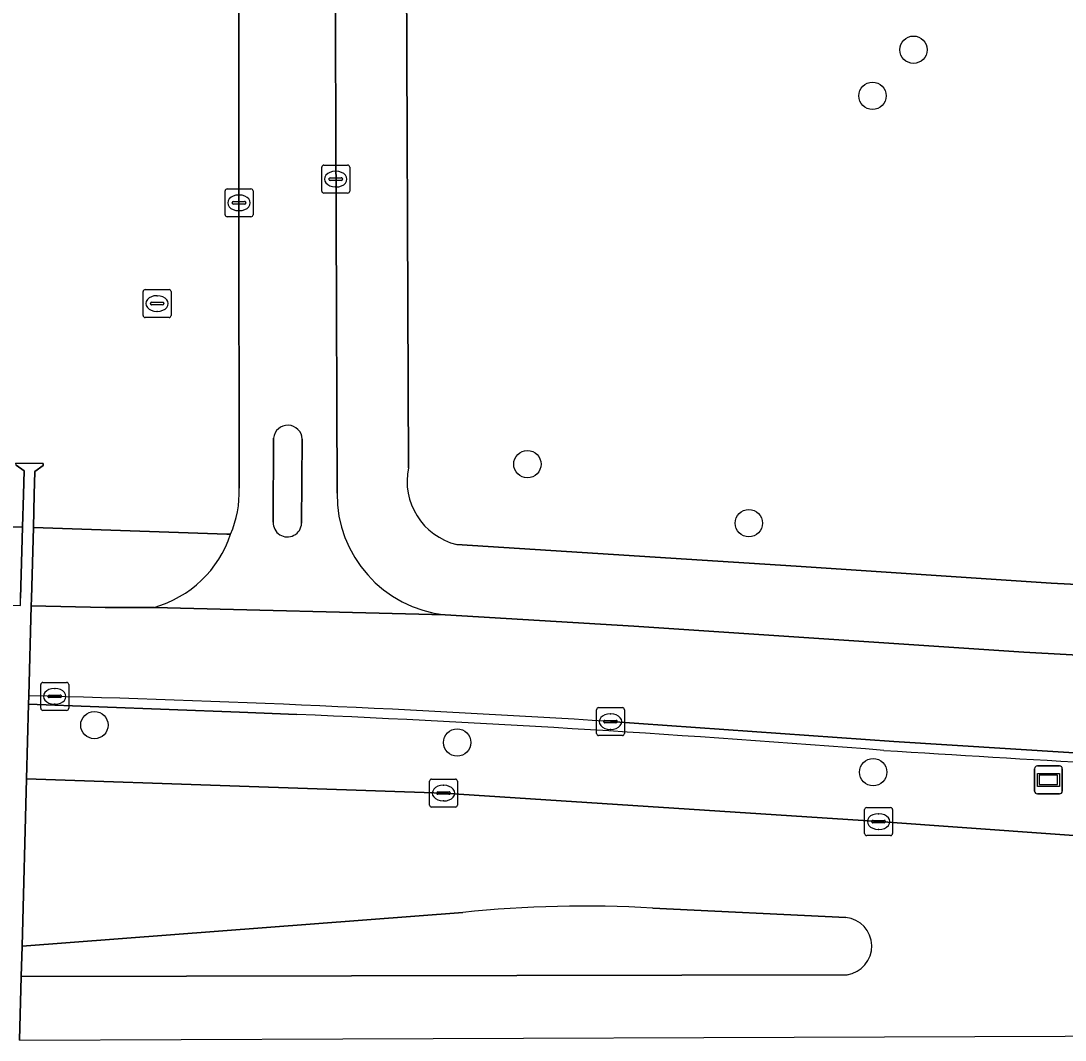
# Model space of a CAD drawing. Extents: x 160455 to 162082, y 388339 to 389736.
# Drawn here: x 160805.61 to 160842.96, y 388340.68 to 388377.15 of the extents above; entities that cross this region are included whole.
import ezdxf

# ---------------------------------------------------------------- set-up
doc = ezdxf.new("R2010")
doc.units = 0
for name, color, linetype in [('IMGEO_Berm_groen', 7, 'Continuous'), ('IMGEO_Boom', 7, 'Continuous'), ('IMGEO_Fietspad_gesloten', 7, 'Continuous'), ('IMGEO_Fietspad_open', 7, 'Continuous'), ('IMGEO_Groenvoorziening', 7, 'Continuous'), ('IMGEO_Kolk', 7, 'Continuous'), ('IMGEO_Rijbaan_regionaal_gesloten', 7, 'Continuous'), ('IMGEO_Rioolput', 7, 'Continuous'), ('IMGEO_Verkeerseiland_gesloten', 7, 'Continuous'), ('IMGEO_Verkeerseiland_open', 7, 'Continuous'), ('IMGEO_Voetpad_open', 7, 'Continuous'), ('IMGEO_Wegwijzer', 7, 'Continuous')]:
    doc.layers.add(name, color=color, linetype=linetype)

msp = doc.modelspace()

# ---------------------------------------------------------------- linework, layer by layer
at = {"layer": 'IMGEO_Berm_groen'}
msp.add_lwpolyline([(160815.473, 388352.328), (160813.422, 388352.406), (160805.883, 388352.692), (160805.811, 388350.025), (160813.423, 388349.764), (160820.726, 388349.514), (160836.293, 388348.496), (160851.925, 388347.373), (160852.064, 388350.178)], dxfattribs=at)
for centre, radius, start, end in [((160790.592, 387774.013), 578.85, 85.452826, 87.536451), ((160897.654, 389314.371), 965.27, 266.366606, 267.292879)]:
    msp.add_arc(centre, radius, start, end, dxfattribs=at)
at = {"layer": 'IMGEO_Boom'}
for centre in [(160837.539, 388376.114), (160836.076, 388374.466), (160823.726, 388361.285), (160831.649, 388359.175), (160808.235, 388351.949), (160821.212, 388351.322), (160836.1, 388350.265)]:
    msp.add_circle(centre, 0.489, dxfattribs=at)
at = {"layer": 'IMGEO_Fietspad_gesloten'}
for points in [[(160866.336, 388353.388), (160858.458, 388353.71), (160849.487, 388354.115), (160841.485, 388354.561), (160827.541, 388355.487), (160820.79, 388355.892), (160810.37, 388356.161), (160808.627, 388356.153), (160805.977, 388356.22), (160805.891, 388353)], [(160826.696, 388352.074), (160836.843, 388351.363), (160847.271, 388350.701), (160856.688, 388350.316), (160867.435, 388349.891), (160874.477, 388349.779), (160881.644, 388349.755), (160901.083, 388349.774), (160922.609, 388349.832)]]:
    msp.add_lwpolyline(points, dxfattribs=at)
msp.add_arc((160791.901, 387804.497), 548.681, 86.36411, 88.53895, dxfattribs=at)
at = {"layer": 'IMGEO_Fietspad_open'}
for points in [[(160813.396, 388387.034), (160813.399, 388385.868), (160813.408, 388370.635), (160813.417, 388360.42)], [(160816.917, 388360.246), (160816.855, 388379.817)], [(160814.632, 388359.21), (160814.641, 388362.218)], [(160815.674, 388362.184), (160815.648, 388359.168)], [(160810.37, 388356.161), (160820.79, 388355.892)]]:
    msp.add_lwpolyline(points, dxfattribs=at)
for centre, radius, start, end in [((160815.156, 388362.16), 0.518, 2.6692, 173.5605), ((160809.555, 388360.293), 3.864, 336.8886, 1.889), ((160821.254, 388360.204), 4.337, 179.4473, 263.8606), ((160815.14, 388359.188), 0.508, 177.5203, 357.7453), ((160809.273, 388360.052), 4.043, 285.744, 341.6025)]:
    msp.add_arc(centre, radius, start, end, dxfattribs=at)
at = {"layer": 'IMGEO_Groenvoorziening'}
for points in [[(160813.408, 388370.635), (160813.399, 388385.868), (160813.396, 388387.034), (160813.305, 388422.765), (160793.564, 388423.396), (160790.915, 388423.677), (160787.933, 388423.933), (160786.228, 388424.188), (160782.819, 388424.401), (160780.539, 388424.529), (160774.765, 388424.7), (160770.953, 388424.999), (160767.141, 388425.483), (160766.32, 388426.214), (160766.074, 388423.287), (160765.669, 388420.494), (160765.081, 388418.126), (160764.399, 388415.761), (160763.739, 388413.695), (160763.057, 388411.5), (160761.608, 388407.409), (160760.266, 388404.181), (160759.035, 388401.209), (160757.715, 388398.104)], [(160752.348, 388373.057), (160752.389, 388363.123), (160752.945, 388362.929), (160752.962, 388374.542), (160752.964, 388375.744), (160752.968, 388378.641), (160755.594, 388391.185), (160758.752, 388399.47), (160802.222, 388375.913), (160800.066, 388359.184), (160801.964, 388359.15), (160805.669, 388359.035), (160805.702, 388360.203), (160805.726, 388361.045), (160805.435, 388361.249), (160805.425, 388361.319), (160806.406, 388361.313), (160806.407, 388361.242), (160806.105, 388361.02), (160806.083, 388360.195), (160806.052, 388359.019), (160812.97, 388358.781), (160813.109, 388358.776)], [(161011.549, 388363.67), (161011.529, 388382.357), (161007.757, 388382.366), (161000, 388382.351), (160957.248, 388382.271), (160954.448, 388382.266), (160907.226, 388382.178), (160892.537, 388382.121), (160876.614, 388382.064), (160819.396, 388381.852), (160819.474, 388361.158)], [(160813.417, 388360.42), (160813.408, 388370.635)], [(160821.204, 388358.408), (160833.341, 388357.63), (160842.466, 388357.028), (160851.21, 388356.575), (160861.464, 388356.11), (160869.583, 388355.871), (160876.825, 388355.753), (160888.89, 388355.793), (160922.215, 388355.881)]]:
    msp.add_lwpolyline(points, dxfattribs=at)
for centre, radius, start, end in [((160821.754, 388360.673), 2.331, 167.9983, 256.349), ((160809.555, 388360.293), 3.864, 336.8886, 1.889)]:
    msp.add_arc(centre, radius, start, end, dxfattribs=at)
at = {"layer": 'IMGEO_Kolk'}
for p, q in [((160816.369, 388371.057), (160816.369, 388371.909)), ((160816.444, 388371.983), (160817.296, 388371.983)), ((160817.37, 388371.909), (160817.37, 388371.057)), ((160816.628, 388371.477), (160816.628, 388371.489)), ((160816.671, 388371.526), (160817.069, 388371.526)), ((160816.857, 388371.763), (160816.882, 388371.763)), ((160817.112, 388371.489), (160817.112, 388371.477)), ((160812.985, 388371.135), (160813.837, 388371.135)), ((160817.066, 388371.44), (160816.668, 388371.44)), ((160816.88, 388371.203), (160816.855, 388371.203)), ((160812.91, 388370.209), (160812.91, 388371.061)), ((160813.398, 388370.915), (160813.423, 388370.915)), ((160813.911, 388371.061), (160813.911, 388370.209)), ((160817.296, 388370.983), (160816.444, 388370.983)), ((160813.169, 388370.629), (160813.169, 388370.641)), ((160813.607, 388370.592), (160813.209, 388370.592)), ((160813.212, 388370.678), (160813.61, 388370.678)), ((160813.653, 388370.641), (160813.653, 388370.629)), ((160813.837, 388370.135), (160812.985, 388370.135)), ((160813.421, 388370.355), (160813.396, 388370.355)), ((160806.316, 388352.549), (160806.316, 388353.401)), ((160806.391, 388353.475), (160807.243, 388353.475)), ((160806.804, 388353.255), (160806.829, 388353.255)), ((160807.317, 388353.401), (160807.317, 388352.549)), ((160806.575, 388352.969), (160806.575, 388352.981)), ((160807.013, 388352.932), (160806.615, 388352.932)), ((160806.618, 388353.018), (160807.016, 388353.018)), ((160807.059, 388352.981), (160807.059, 388352.969)), ((160807.243, 388352.475), (160806.391, 388352.475)), ((160806.827, 388352.695), (160806.802, 388352.695)), ((160826.2, 388351.647), (160826.2, 388352.499)), ((160826.275, 388352.573), (160827.127, 388352.573)), ((160827.201, 388352.499), (160827.201, 388351.647)), ((160826.459, 388352.067), (160826.459, 388352.079)), ((160826.502, 388352.116), (160826.9, 388352.116)), ((160826.688, 388352.353), (160826.713, 388352.353)), ((160826.943, 388352.079), (160826.943, 388352.067)), ((160826.897, 388352.03), (160826.499, 388352.03)), ((160826.711, 388351.793), (160826.686, 388351.793)), ((160827.127, 388351.573), (160826.275, 388351.573)), ((160820.225, 388349.088), (160820.225, 388349.94)), ((160820.3, 388350.014), (160821.152, 388350.014)), ((160821.226, 388349.94), (160821.226, 388349.088)), ((160820.484, 388349.508), (160820.484, 388349.52)), ((160820.922, 388349.471), (160820.524, 388349.471)), ((160820.527, 388349.557), (160820.925, 388349.557)), ((160820.713, 388349.794), (160820.738, 388349.794)), ((160820.968, 388349.52), (160820.968, 388349.508)), ((160820.736, 388349.234), (160820.711, 388349.234)), ((160821.152, 388349.014), (160820.3, 388349.014)), ((160835.792, 388348.07), (160835.792, 388348.922)), ((160835.867, 388348.996), (160836.719, 388348.996)), ((160836.28, 388348.776), (160836.305, 388348.776)), ((160836.793, 388348.922), (160836.793, 388348.07)), ((160836.051, 388348.49), (160836.051, 388348.502)), ((160836.489, 388348.453), (160836.091, 388348.453)), ((160836.094, 388348.539), (160836.492, 388348.539)), ((160836.535, 388348.502), (160836.535, 388348.49)), ((160836.719, 388347.996), (160835.867, 388347.996)), ((160836.303, 388348.216), (160836.278, 388348.216))]:
    msp.add_line(p, q, dxfattribs=at)
for points in [[(160816.369, 388371.057), (160816.369, 388371.909)], [(160816.444, 388371.983), (160817.296, 388371.983)], [(160817.37, 388371.909), (160817.37, 388371.057)], [(160812.985, 388371.135), (160813.837, 388371.135)], [(160812.91, 388370.209), (160812.91, 388371.061)], [(160813.911, 388371.061), (160813.911, 388370.209)], [(160817.296, 388370.983), (160816.444, 388370.983)], [(160813.837, 388370.135), (160812.985, 388370.135)], [(160806.316, 388352.549), (160806.316, 388353.401)], [(160806.391, 388353.475), (160807.243, 388353.475)], [(160807.317, 388353.401), (160807.317, 388352.549)], [(160807.243, 388352.475), (160806.391, 388352.475)], [(160826.2, 388351.647), (160826.2, 388352.499)], [(160826.275, 388352.573), (160827.127, 388352.573)], [(160827.201, 388352.499), (160827.201, 388351.647)], [(160827.127, 388351.573), (160826.275, 388351.573)], [(160820.225, 388349.088), (160820.225, 388349.94)], [(160820.3, 388350.014), (160821.152, 388350.014)], [(160821.226, 388349.94), (160821.226, 388349.088)], [(160821.152, 388349.014), (160820.3, 388349.014)], [(160835.792, 388348.07), (160835.792, 388348.922)], [(160835.867, 388348.996), (160836.719, 388348.996)], [(160836.793, 388348.922), (160836.793, 388348.07)], [(160836.719, 388347.996), (160835.867, 388347.996)]]:
    msp.add_lwpolyline(points, dxfattribs=at)
for centre, radius, start, end in [((160816.446, 388371.907), 0.0765, 91.552, 178.448), ((160816.446, 388371.907), 0.0765, 91.552, 178.448), ((160817.294, 388371.907), 0.0765, 1.552, 88.448), ((160817.294, 388371.907), 0.0765, 1.552, 88.448), ((160816.668, 388371.486), 0.0403, 85.8775, 175.7526), ((160816.665, 388371.476), 0.0366, 178.938, 274.7102), ((160817.069, 388371.483), 0.043, 264.8664, 352.4533), ((160817.073, 388371.488), 0.0386, 1.7309, 96.639), ((160812.987, 388371.059), 0.0765, 91.552, 178.448), ((160812.987, 388371.059), 0.0765, 91.552, 178.448), ((160813.835, 388371.059), 0.0765, 1.552, 88.448), ((160813.835, 388371.059), 0.0765, 1.552, 88.448), ((160816.446, 388371.059), 0.0765, 181.552, 268.448), ((160816.446, 388371.059), 0.0765, 181.552, 268.448), ((160817.294, 388371.059), 0.0765, 271.552, 358.448), ((160817.294, 388371.059), 0.0765, 271.552, 358.448), ((160813.209, 388370.638), 0.0403, 85.8775, 175.7526), ((160813.206, 388370.628), 0.0366, 178.938, 274.7102), ((160813.61, 388370.635), 0.043, 264.8664, 352.4533), ((160813.614, 388370.64), 0.0386, 1.7309, 96.639), ((160812.987, 388370.211), 0.0765, 181.552, 268.448), ((160812.987, 388370.211), 0.0765, 181.552, 268.448), ((160813.835, 388370.211), 0.0765, 271.552, 358.448), ((160813.835, 388370.211), 0.0765, 271.552, 358.448), ((160806.393, 388353.399), 0.0765, 91.552, 178.448), ((160806.393, 388353.399), 0.0765, 91.552, 178.448), ((160807.241, 388353.399), 0.0765, 1.552, 88.448), ((160807.241, 388353.399), 0.0765, 1.552, 88.448), ((160806.615, 388352.978), 0.0403, 85.8775, 175.7526), ((160806.612, 388352.968), 0.0366, 178.938, 274.7102), ((160807.016, 388352.975), 0.043, 264.8664, 352.4533), ((160807.02, 388352.98), 0.0386, 1.7309, 96.639), ((160806.393, 388352.551), 0.0765, 181.552, 268.448), ((160806.393, 388352.551), 0.0765, 181.552, 268.448), ((160807.241, 388352.551), 0.0765, 271.552, 358.448), ((160807.241, 388352.551), 0.0765, 271.552, 358.448), ((160826.277, 388352.497), 0.0765, 91.552, 178.448), ((160826.277, 388352.497), 0.0765, 91.552, 178.448), ((160827.125, 388352.497), 0.0765, 1.552, 88.448), ((160827.125, 388352.497), 0.0765, 1.552, 88.448), ((160826.499, 388352.076), 0.0403, 85.8775, 175.7526), ((160826.496, 388352.066), 0.0366, 178.938, 274.7102), ((160826.9, 388352.073), 0.043, 264.8664, 352.4533), ((160826.904, 388352.078), 0.0386, 1.7309, 96.639), ((160826.277, 388351.649), 0.0765, 181.552, 268.448), ((160826.277, 388351.649), 0.0765, 181.552, 268.448), ((160827.125, 388351.649), 0.0765, 271.552, 358.448), ((160827.125, 388351.649), 0.0765, 271.552, 358.448), ((160820.302, 388349.938), 0.0765, 91.552, 178.448), ((160820.302, 388349.938), 0.0765, 91.552, 178.448), ((160821.15, 388349.938), 0.0765, 1.552, 88.448), ((160821.15, 388349.938), 0.0765, 1.552, 88.448), ((160820.524, 388349.517), 0.0403, 85.8775, 175.7526), ((160820.521, 388349.507), 0.0366, 178.938, 274.7102), ((160820.925, 388349.514), 0.043, 264.8664, 352.4533), ((160820.929, 388349.519), 0.0386, 1.7309, 96.639), ((160820.302, 388349.09), 0.0765, 181.552, 268.448), ((160820.302, 388349.09), 0.0765, 181.552, 268.448), ((160821.15, 388349.09), 0.0765, 271.552, 358.448), ((160821.15, 388349.09), 0.0765, 271.552, 358.448), ((160835.869, 388348.92), 0.0765, 91.552, 178.448), ((160835.869, 388348.92), 0.0765, 91.552, 178.448), ((160836.717, 388348.92), 0.0765, 1.552, 88.448), ((160836.717, 388348.92), 0.0765, 1.552, 88.448), ((160836.091, 388348.499), 0.0403, 85.8775, 175.7526), ((160836.088, 388348.489), 0.0366, 178.938, 274.7102), ((160836.492, 388348.496), 0.043, 264.8664, 352.4533), ((160836.496, 388348.501), 0.0386, 1.7309, 96.639), ((160835.869, 388348.072), 0.0765, 181.552, 268.448), ((160835.869, 388348.072), 0.0765, 181.552, 268.448), ((160836.717, 388348.072), 0.0765, 271.552, 358.448), ((160836.717, 388348.072), 0.0765, 271.552, 358.448)]:
    msp.add_arc(centre, radius, start, end, dxfattribs=at)
for centre, major_axis, ratio, start_param, end_param in [((160816.856, 388371.483), (-0.387, 0.002), 0.722429, 4.712389, 7.853982), ((160816.881, 388371.483), (-0.39, 0.002), 0.717154, 1.570796, 4.712389), ((160813.397, 388370.635), (-0.387, 0.002), 0.722429, 4.712389, 7.853982), ((160813.422, 388370.635), (-0.39, 0.002), 0.717154, 1.570796, 4.712389), ((160806.803, 388352.975), (-0.387, 0.002), 0.722429, 4.712389, 7.853982), ((160806.828, 388352.975), (-0.39, 0.002), 0.717154, 1.570796, 4.712389), ((160826.687, 388352.073), (-0.387, 0.002), 0.722429, 4.712389, 7.853982), ((160826.712, 388352.073), (-0.39, 0.002), 0.717154, 1.570796, 4.712389), ((160820.712, 388349.514), (-0.387, 0.002), 0.722429, 4.712389, 7.853982), ((160820.737, 388349.514), (-0.39, 0.002), 0.717154, 1.570796, 4.712389), ((160836.279, 388348.496), (-0.387, 0.002), 0.722429, 4.712389, 7.853982), ((160836.304, 388348.496), (-0.39, 0.002), 0.717154, 1.570796, 4.712389)]:
    msp.add_ellipse(centre, major_axis=major_axis, ratio=ratio, start_param=start_param, end_param=end_param, dxfattribs=at)
at = {"layer": 'IMGEO_Rijbaan_regionaal_gesloten'}
for points in [[(160922.502, 388346.731), (160899.812, 388346.668), (160853.714, 388347.244), (160851.925, 388347.373), (160836.293, 388348.496), (160820.726, 388349.514), (160813.423, 388349.764), (160805.811, 388350.025), (160805.652, 388344.042), (160821.412, 388345.243)], [(160828.209, 388345.399), (160835.121, 388345.065)], [(160835.165, 388343.017), (160805.622, 388342.951), (160805.562, 388340.676), (160817.128, 388340.719), (160952.778, 388341.225), (161011.715, 388341.445)]]:
    msp.add_lwpolyline(points, dxfattribs=at)
for centre, radius, start, end in [((160825.762, 388303.847), 41.624, 86.6303, 95.9993), ((160835.016, 388344.038), 1.032, 278.2916, 84.17)]:
    msp.add_arc(centre, radius, start, end, dxfattribs=at)
at = {"layer": 'IMGEO_Rioolput'}
for p, q in [((160809.979, 388366.606), (160809.979, 388367.458)), ((160810.054, 388367.532), (160810.906, 388367.532)), ((160810.98, 388367.458), (160810.98, 388366.606)), ((160810.238, 388367.026), (160810.238, 388367.038)), ((160810.281, 388367.075), (160810.679, 388367.075)), ((160810.467, 388367.312), (160810.492, 388367.312)), ((160810.722, 388367.038), (160810.722, 388367.026)), ((160810.676, 388366.989), (160810.278, 388366.989)), ((160810.49, 388366.752), (160810.465, 388366.752)), ((160810.906, 388366.532), (160810.054, 388366.532))]:
    msp.add_line(p, q, dxfattribs=at)
for points in [[(160809.979, 388366.606), (160809.979, 388367.458)], [(160810.054, 388367.532), (160810.906, 388367.532)], [(160810.98, 388367.458), (160810.98, 388366.606)], [(160810.906, 388366.532), (160810.054, 388366.532)]]:
    msp.add_lwpolyline(points, dxfattribs=at)
for centre, radius, start, end in [((160810.056, 388367.456), 0.0765, 91.552, 178.448), ((160810.056, 388367.456), 0.0765, 91.552, 178.448), ((160810.904, 388367.456), 0.0765, 1.552, 88.448), ((160810.904, 388367.456), 0.0765, 1.552, 88.448), ((160810.278, 388367.035), 0.0403, 85.8775, 175.7526), ((160810.275, 388367.025), 0.0366, 178.938, 274.7102), ((160810.679, 388367.032), 0.043, 264.8664, 352.4533), ((160810.683, 388367.037), 0.0386, 1.7309, 96.639), ((160810.056, 388366.608), 0.0765, 181.552, 268.448), ((160810.056, 388366.608), 0.0765, 181.552, 268.448), ((160810.904, 388366.608), 0.0765, 271.552, 358.448), ((160810.904, 388366.608), 0.0765, 271.552, 358.448)]:
    msp.add_arc(centre, radius, start, end, dxfattribs=at)
for centre, major_axis, ratio, start_param, end_param in [((160810.466, 388367.032), (-0.387, 0.002), 0.722429, 4.712389, 7.853982), ((160810.491, 388367.032), (-0.39, 0.002), 0.717154, 1.570796, 4.712389)]:
    msp.add_ellipse(centre, major_axis=major_axis, ratio=ratio, start_param=start_param, end_param=end_param, dxfattribs=at)
at = {"layer": 'IMGEO_Verkeerseiland_gesloten'}
for points in [[(160835.121, 388345.065), (160828.209, 388345.399)], [(160821.412, 388345.243), (160805.652, 388344.042), (160805.622, 388342.951), (160835.165, 388343.017)]]:
    msp.add_lwpolyline(points, dxfattribs=at)
for centre, radius, start, end in [((160825.762, 388303.847), 41.624, 86.6303, 95.9993), ((160835.016, 388344.038), 1.032, 278.2916, 84.17)]:
    msp.add_arc(centre, radius, start, end, dxfattribs=at)
at = {"layer": 'IMGEO_Verkeerseiland_open'}
for points in [[(160814.641, 388362.218), (160814.632, 388359.21)], [(160815.648, 388359.168), (160815.674, 388362.184)], [(160805.891, 388353), (160805.883, 388352.692), (160813.422, 388352.406), (160815.473, 388352.328)], [(160922.609, 388349.832), (160901.083, 388349.774), (160881.644, 388349.755), (160874.477, 388349.779), (160867.435, 388349.891), (160856.688, 388350.316), (160847.271, 388350.701), (160836.843, 388351.363), (160826.696, 388352.074)]]:
    msp.add_lwpolyline(points, dxfattribs=at)
for centre, radius, start, end in [((160815.156, 388362.16), 0.518, 2.6692, 173.5605), ((160815.14, 388359.188), 0.508, 177.5203, 357.7453), ((160791.901, 387804.497), 548.681, 86.36411, 88.53895), ((160790.592, 387774.013), 578.85, 85.452826, 87.536451), ((160897.654, 389314.371), 965.27, 266.366606, 267.292879)]:
    msp.add_arc(centre, radius, start, end, dxfattribs=at)
at = {"layer": 'IMGEO_Voetpad_open'}
for points in [[(160819.474, 388361.158), (160819.396, 388381.852), (160818.907, 388381.859), (160818.03, 388381.645), (160817.128, 388380.682)], [(160816.855, 388379.817), (160816.917, 388360.246)], [(160805.562, 388340.676), (160805.622, 388342.951), (160805.652, 388344.042), (160805.811, 388350.025), (160805.883, 388352.692), (160805.891, 388353), (160805.977, 388356.22), (160805.984, 388356.476), (160806.052, 388359.019), (160806.083, 388360.195), (160806.105, 388361.02), (160806.407, 388361.242), (160806.406, 388361.313), (160805.425, 388361.319)], [(160805.435, 388361.249), (160805.726, 388361.045), (160805.702, 388360.203), (160805.669, 388359.035), (160805.597, 388356.489)], [(160750.101, 388360.971), (160755.883, 388358.881), (160758.242, 388358.044), (160758.316, 388358.018), (160760.459, 388357.401), (160762.142, 388357.041), (160765.254, 388356.973), (160770.456, 388356.928), (160776.395, 388356.882), (160781.972, 388356.769), (160788.678, 388356.641), (160794.525, 388356.529), (160800.426, 388356.416), (160805.59, 388356.231), (160805.597, 388356.489), (160805.669, 388359.035), (160801.964, 388359.15), (160800.066, 388359.184), (160797.621, 388359.227), (160788.955, 388359.394), (160763.248, 388359.781)], [(160813.109, 388358.776), (160812.97, 388358.781), (160806.052, 388359.019), (160805.984, 388356.476), (160805.977, 388356.22), (160808.627, 388356.153), (160810.37, 388356.161)], [(160922.215, 388355.881), (160888.89, 388355.793), (160876.825, 388355.753), (160869.583, 388355.871), (160861.464, 388356.11), (160851.21, 388356.575), (160842.466, 388357.028), (160833.341, 388357.63), (160821.204, 388358.408)], [(160820.79, 388355.892), (160827.541, 388355.487), (160841.485, 388354.561), (160849.487, 388354.115), (160858.458, 388353.71), (160866.336, 388353.388)]]:
    msp.add_lwpolyline(points, dxfattribs=at)
for centre, radius, start, end in [((160821.754, 388360.673), 2.331, 167.9983, 256.349), ((160821.254, 388360.204), 4.337, 179.4473, 263.8606), ((160809.273, 388360.052), 4.043, 285.744, 341.6025)]:
    msp.add_arc(centre, radius, start, end, dxfattribs=at)
at = {"layer": 'IMGEO_Wegwijzer'}
for p, q in [((160841.872, 388349.587), (160841.872, 388350.387)), ((160841.872, 388350.387), (160841.872, 388349.587)), ((160841.972, 388350.487), (160842.762, 388350.487)), ((160842.762, 388350.487), (160841.972, 388350.487)), ((160842.862, 388350.387), (160842.862, 388349.587)), ((160842.862, 388349.587), (160842.862, 388350.387)), ((160842.762, 388349.487), (160841.972, 388349.487)), ((160841.972, 388349.487), (160842.762, 388349.487))]:
    msp.add_line(p, q, dxfattribs=at)
for points in [[(160841.973, 388350.219), (160842.761, 388350.219), (160842.761, 388349.755), (160841.973, 388349.755), (160841.973, 388350.219)], [(160842.038, 388350.154), (160842.038, 388349.82), (160842.696, 388349.82), (160842.696, 388350.154), (160842.038, 388350.154)]]:
    msp.add_lwpolyline(points, dxfattribs=at)
for centre, start, end in [((160841.972, 388350.387), 90, 180), ((160841.972, 388350.387), 90, 180), ((160842.762, 388350.387), 0, 90), ((160842.762, 388350.387), 360, 90), ((160841.972, 388349.587), 180, 270), ((160841.972, 388349.587), 180, 270), ((160842.762, 388349.587), 270, 0), ((160842.762, 388349.587), 270, 0)]:
    msp.add_arc(centre, 0.1, start, end, dxfattribs=at)

doc.saveas('drawing.dxf')
